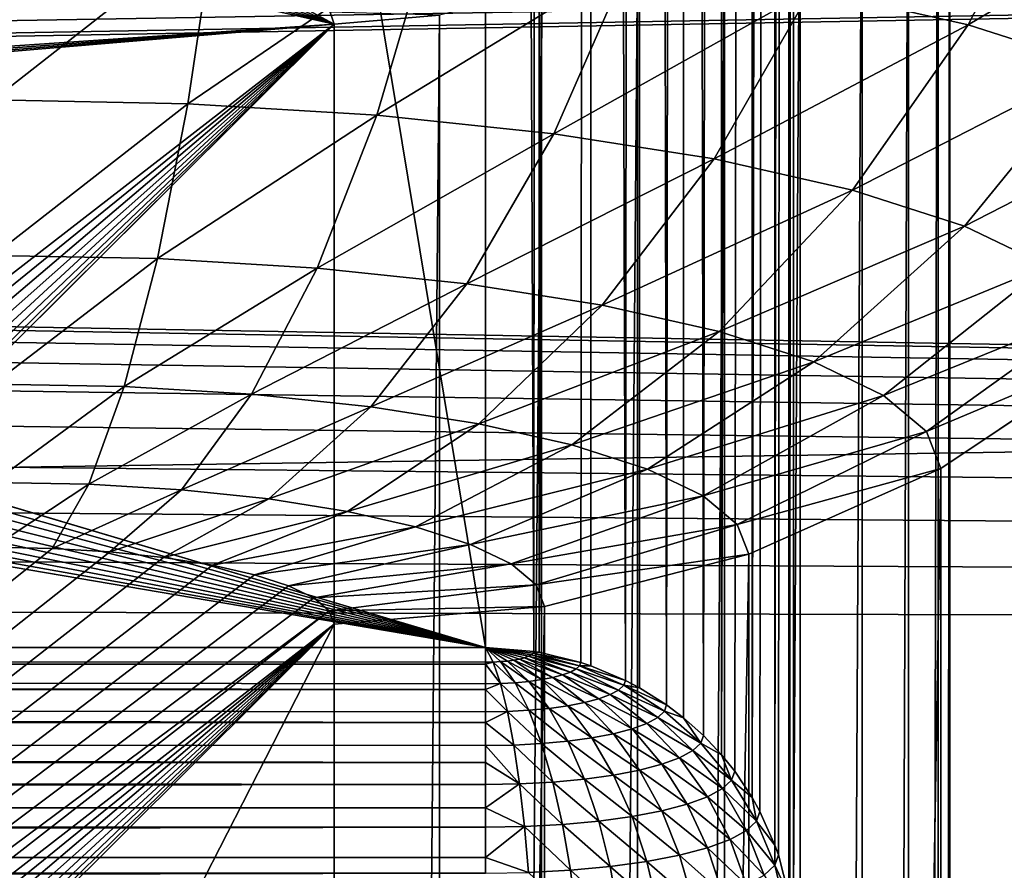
# Model space of a CAD drawing. Extents: x 4 to 899, y 7 to 454.
# Tile 1016 of 1056: x 667.503 to 668.303, y 424.699 to 425.39. Entities that reach past the tile are written whole.
import ezdxf

# ---------------------------------------------------------------- set-up
doc = ezdxf.new("R2010")
doc.units = 0

msp = doc.modelspace()

# ---------------------------------------------------------------- linework, layer by layer
for points in [[(6.475002, 9.661072, 439.718628), (897.474976, 453.190216, 162.570862), (6.475001, 453.190216, 162.570862)], [(897.474976, 9.661072, 439.718628), (897.474976, 453.190216, 162.570862), (6.475002, 9.661072, 439.718628)], [(510.584869, 119.231735, 365.355408), (510.584869, 450.540619, 158.330627), (898.474976, 449.692596, 158.860535)], [(510.584869, 119.231735, 365.355408), (898.474976, 449.692596, 158.860535), (898.474976, 119.231735, 365.355408)], [(682.322815, 436.442352, 104.904274), (646.487793, 424.310852, 81.989212), (637.640442, 436.442352, 104.904274)], [(673.475464, 424.310852, 81.989212), (646.487793, 424.310852, 81.989212), (682.322815, 436.442352, 104.904274)], [(667.881592, 434.73291, 33.178757), (666.331604, 434.271759, 35.176228), (667.881592, 424.880066, 75.856163)], [(667.920715, 424.877045, 75.855507), (667.925049, 434.729218, 33.177925), (667.881592, 434.73291, 33.178757)], [(667.920715, 424.877045, 75.855507), (667.881592, 434.73291, 33.178757), (667.881592, 424.880066, 75.856163)], [(667.925049, 424.876373, 75.855324), (667.925049, 434.729218, 33.177925), (667.920715, 424.877045, 75.855507)], [(667.925049, 424.876373, 75.855324), (667.967102, 434.718231, 33.175362), (667.925049, 434.729218, 33.177925)], [(667.958862, 424.868134, 75.853416), (667.967102, 434.718231, 33.175362), (667.925049, 424.876373, 75.855324)], [(667.958862, 424.868134, 75.853416), (667.967102, 424.865356, 75.85276), (667.967102, 434.718231, 33.175362)], [(667.967102, 434.718231, 33.175362), (667.967102, 424.865356, 75.85276), (667.995117, 424.853516, 75.850021)], [(667.967102, 434.718231, 33.175362), (667.995117, 424.853516, 75.850021), (668.006592, 434.700287, 33.171249)], [(668.006592, 434.700287, 33.171249), (667.995117, 424.853516, 75.850021), (668.006592, 424.847443, 75.848648)], [(668.006592, 434.700287, 33.171249), (668.028564, 424.833527, 75.845428), (668.042297, 434.675903, 33.165585)], [(668.006592, 434.700287, 33.171249), (668.006592, 424.847443, 75.848648), (668.028564, 424.833527, 75.845428)], [(668.042297, 434.675903, 33.165585), (668.028564, 424.833527, 75.845428), (668.042297, 424.823059, 75.842987)], [(668.042297, 434.675903, 33.165585), (668.058411, 424.808716, 75.839706), (668.07312, 434.645905, 33.158672)], [(668.042297, 434.675903, 33.165585), (668.042297, 424.823059, 75.842987), (668.058411, 424.808716, 75.839706)], [(668.07312, 434.645905, 33.158672), (668.058411, 424.808716, 75.839706), (668.07312, 424.79303, 75.836075)], [(668.07312, 434.645905, 33.158672), (668.07312, 424.79303, 75.836075), (668.098083, 434.611115, 33.150623)], [(668.098083, 434.611115, 33.150623), (668.07312, 424.79303, 75.836075), (668.083862, 424.779633, 75.832977)], [(668.098083, 434.611115, 33.150623), (668.083862, 424.779633, 75.832977), (668.098083, 424.75827, 75.828026)], [(668.116516, 434.572632, 33.141743), (668.098083, 434.611115, 33.150623), (668.098083, 424.75827, 75.828026)], [(668.098083, 424.75827, 75.828026), (668.10437, 424.74704, 75.825462), (668.116516, 434.572632, 33.141743)], [(668.116516, 434.572632, 33.141743), (668.10437, 424.74704, 75.825462), (668.116516, 424.719788, 75.819145)], [(668.116516, 434.572632, 33.141743), (668.116516, 424.719788, 75.819145), (668.127808, 434.531616, 33.132267)], [(668.127808, 434.531616, 33.132267), (668.116516, 424.719788, 75.819145), (668.119385, 424.711731, 75.817299)], [(668.127808, 434.531616, 33.132267), (668.119385, 424.711731, 75.817299), (668.127808, 424.678741, 75.809731)], [(668.127808, 434.531616, 33.132267), (668.127808, 424.678741, 75.809731), (668.131592, 434.489319, 33.122551)], [(668.131592, 434.489319, 33.122551), (668.127808, 424.678741, 75.809731), (668.12854, 424.674561, 75.808716)], [(668.131592, 434.489319, 33.122551), (668.12854, 424.674561, 75.808716), (668.131592, 424.636444, 75.79995)], [(668.131592, 424.636444, 75.79995), (668.131592, 431.517487, 32.436443), (668.131592, 434.489319, 33.122551)], [(667.881592, 424.880066, 75.856163), (666.331604, 434.271759, 35.176228), (666.331604, 425.341187, 73.858688)], [(208.974991, 434.212402, 128.569901), (687.251587, 366.672333, 170.773636), (687.330505, 366.922211, 170.617477)], [(687.330505, 365.907043, 171.251846), (687.251587, 366.156921, 171.095688), (208.974991, 434.212402, 128.569901)], [(208.974991, 434.212402, 128.569901), (687.251587, 366.156921, 171.095688), (687.224976, 366.414612, 170.934662)], [(208.974991, 434.212402, 128.569901), (687.224976, 366.414612, 170.934662), (687.251587, 366.672333, 170.773636)], [(687.330505, 366.922211, 170.617477), (687.459412, 367.156647, 170.470993), (208.974991, 434.212402, 128.569901)], [(208.974991, 434.212402, 128.569901), (687.459412, 367.156647, 170.470993), (687.634399, 367.368561, 170.338562)], [(208.974991, 434.212402, 128.569901), (687.634399, 367.368561, 170.338562), (694.974976, 434.212402, 128.569901)], [(687.850098, 365.27774, 171.645065), (687.634399, 365.460663, 171.530762), (208.974991, 434.212402, 128.569901)], [(208.974991, 434.212402, 128.569901), (687.634399, 365.460663, 171.530762), (687.459412, 365.672577, 171.398346)], [(208.974991, 434.212402, 128.569901), (687.459412, 365.672577, 171.398346), (687.330505, 365.907043, 171.251846)], [(208.974991, 434.212402, 128.569901), (214.974991, 367.898712, 170.007309), (687.850098, 365.27774, 171.645065)], [(646.231628, 422.881866, 82.495911), (682.153625, 434.173096, 103.823822), (637.80957, 434.173096, 103.823822)], [(673.731567, 422.881866, 82.495911), (682.153625, 434.173096, 103.823822), (646.231628, 422.881866, 82.495911)], [(694.974976, 433.788483, 127.891457), (216.099869, 367.127563, 169.545822), (208.974991, 433.788483, 127.891457)], [(215.573517, 364.5961, 171.127655), (694.974976, 433.788483, 127.891457), (215.278885, 364.529144, 171.169495)], [(215.278885, 364.529144, 171.169495), (694.974976, 433.788483, 127.891457), (688.376465, 367.385254, 169.384796)], [(215.573517, 364.5961, 171.127655), (215.849976, 364.705414, 171.059341), (694.974976, 433.788483, 127.891457)], [(694.974976, 433.788483, 127.891457), (215.849976, 364.705414, 171.059341), (216.099869, 364.853821, 170.966614)], [(694.974976, 433.788483, 127.891457), (216.315567, 366.944641, 169.660126), (216.099869, 367.127563, 169.545822)], [(694.974976, 433.788483, 127.891457), (216.099869, 364.853821, 170.966614), (216.315567, 365.036743, 170.852325)], [(694.974976, 433.788483, 127.891457), (216.49054, 366.732727, 169.792542), (216.315567, 366.944641, 169.660126)], [(216.315567, 365.036743, 170.852325), (216.49054, 365.248627, 170.719894), (694.974976, 433.788483, 127.891457)], [(216.619446, 366.49826, 169.939041), (216.49054, 366.732727, 169.792542), (694.974976, 433.788483, 127.891457)], [(694.974976, 433.788483, 127.891457), (216.49054, 365.248627, 170.719894), (216.619446, 365.483093, 170.57341)], [(694.974976, 433.788483, 127.891457), (216.69841, 366.248383, 170.0952), (216.619446, 366.49826, 169.939041)], [(694.974976, 433.788483, 127.891457), (216.619446, 365.483093, 170.57341), (216.69841, 365.732971, 170.417252)], [(216.69841, 365.732971, 170.417252), (216.724991, 365.990692, 170.256226), (694.974976, 433.788483, 127.891457)], [(694.974976, 433.788483, 127.891457), (216.724991, 365.990692, 170.256226), (216.69841, 366.248383, 170.0952)], [(682.759155, 425.649261, 0.897724), (208.974991, 433.258545, 0.897724), (682.724976, 425.258545, 0.897724)], [(682.724976, 425.258545, 0.897724), (208.974991, 433.258545, 0.897724), (534.974976, 427.508545, 0.897724)], [(694.974976, 433.258545, 0.097724), (221.224991, 425.258545, 0.097724), (221.190811, 425.649261, 0.097724)], [(368.975006, 427.508545, 0.097724), (221.224991, 425.258545, 0.097724), (694.974976, 433.258545, 0.097724)], [(668.456299, 423.546722, 75.137802), (668.456299, 433.219635, 33.239914), (668.258484, 416.187958, 73.438896)], [(668.258484, 416.187958, 73.438896), (668.456299, 433.219635, 33.239914), (668.258484, 425.86087, 31.541)], [(668.131592, 421.664642, 75.113846), (666.881592, 421.889587, 74.139488), (668.131592, 431.517487, 32.436443)], [(668.131592, 431.517487, 32.436443), (666.881592, 421.889587, 74.139488), (666.881592, 431.292542, 33.410797)], [(668.131592, 421.664642, 75.113846), (668.131592, 431.517487, 32.436443), (668.131592, 424.636444, 75.79995)], [(470.495117, 431.192017, 170.420975), (473.482605, 411.147125, 182.946426), (686.472534, 431.192017, 170.420975)], [(686.472534, 431.192017, 170.420975), (473.482605, 411.147125, 182.946426), (473.764618, 410.979645, 183.051071)], [(686.472534, 431.192017, 170.420975), (473.764618, 410.979645, 183.051071), (686.472534, 410.845428, 183.134949)], [(686.472534, 431.186707, 170.412491), (473.764618, 410.974335, 183.042587), (470.495117, 431.186707, 170.412491)], [(686.472534, 431.186707, 170.412491), (474.008057, 410.767914, 183.171585), (473.764618, 410.974335, 183.042587)], [(686.472534, 410.840118, 183.126465), (474.008057, 410.767914, 183.171585), (686.472534, 431.186707, 170.412491)], [(660.357117, 341.958557, 0.897724), (660.357117, 429.758545, 0.897724), (676.103577, 341.958557, 0.897724)], [(676.103577, 341.958557, 0.897724), (660.357117, 429.758545, 0.897724), (676.103577, 429.758545, 0.897724)], [(676.103577, 341.958557, 1.697724), (676.103577, 429.758545, 1.697724), (660.357117, 429.758545, 1.697724)], [(676.103577, 341.958557, 1.697724), (660.357117, 429.758545, 1.697724), (660.357117, 341.958557, 1.697724)], [(682.724976, 425.258545, 0.897724), (534.974976, 427.508545, 0.897724), (682.759155, 424.867859, 0.897724)], [(682.759155, 424.867859, 0.897724), (534.974976, 427.508545, 0.897724), (535.365723, 427.474365, 0.897724)], [(682.759155, 424.867859, 0.897724), (535.365723, 427.474365, 0.897724), (535.744507, 427.372864, 0.897724)], [(535.744507, 427.372864, 0.897724), (536.099976, 427.207123, 0.897724), (682.759155, 424.867859, 0.897724)], [(682.759155, 424.867859, 0.897724), (536.099976, 427.207123, 0.897724), (536.421265, 426.982147, 0.897724)], [(682.759155, 424.867859, 0.897724), (536.421265, 426.982147, 0.897724), (536.698608, 426.704834, 0.897724)], [(536.923523, 426.383545, 0.897724), (682.759155, 424.867859, 0.897724), (536.698608, 426.704834, 0.897724)], [(537.089294, 426.028107, 0.897724), (682.759155, 424.867859, 0.897724), (536.923523, 426.383545, 0.897724)], [(683.026428, 426.383545, 0.097724), (537.224976, 425.258545, 0.097724), (537.190796, 425.649261, 0.097724)], [(682.860657, 426.028107, 0.097724), (537.224976, 425.258545, 0.097724), (683.026428, 426.383545, 0.097724)], [(537.089294, 426.028107, 0.897724), (537.190796, 425.649261, 0.897724), (682.759155, 424.867859, 0.897724)], [(682.759155, 425.649261, 0.097724), (537.224976, 425.258545, 0.097724), (682.860657, 426.028107, 0.097724)], [(668.248962, 425.777863, 31.521868), (668.248962, 416.10498, 73.419762), (668.258484, 425.86087, 31.541)], [(668.258484, 425.86087, 31.541), (668.248962, 416.10498, 73.419762), (668.258484, 416.187958, 73.438896)], [(668.224976, 425.697693, 31.50333), (668.224976, 416.02478, 73.401222), (668.248962, 425.777863, 31.521868)], [(668.248962, 425.777863, 31.521868), (668.224976, 416.02478, 73.401222), (668.248962, 416.10498, 73.419762)], [(668.187256, 425.622681, 31.486046), (668.187256, 415.949799, 73.383942), (668.224976, 425.697693, 31.50333)], [(668.224976, 425.697693, 31.50333), (668.187256, 415.949799, 73.383942), (668.224976, 416.02478, 73.401222)], [(534.974976, 423.008545, 0.097724), (682.759155, 425.649261, 0.097724), (682.724976, 425.258545, 0.097724)], [(534.974976, 423.008545, 0.097724), (535.365723, 423.042725, 0.097724), (682.759155, 425.649261, 0.097724)], [(682.759155, 425.649261, 0.097724), (535.365723, 423.042725, 0.097724), (535.744507, 423.144257, 0.097724)], [(682.759155, 425.649261, 0.097724), (535.744507, 423.144257, 0.097724), (536.099976, 423.309998, 0.097724)], [(536.099976, 423.309998, 0.097724), (536.421265, 423.534943, 0.097724), (682.759155, 425.649261, 0.097724)], [(682.759155, 425.649261, 0.097724), (536.421265, 423.534943, 0.097724), (536.698608, 423.812286, 0.097724)], [(682.759155, 425.649261, 0.097724), (536.698608, 423.812286, 0.097724), (536.923523, 424.133545, 0.097724)], [(536.923523, 424.133545, 0.097724), (537.089294, 424.489014, 0.097724), (682.759155, 425.649261, 0.097724)], [(537.089294, 424.489014, 0.097724), (537.190796, 424.867859, 0.097724), (682.759155, 425.649261, 0.097724)], [(682.759155, 425.649261, 0.097724), (537.190796, 424.867859, 0.097724), (537.224976, 425.258545, 0.097724)], [(682.759155, 424.867859, 0.897724), (537.190796, 425.649261, 0.897724), (537.224976, 425.258545, 0.897724)], [(668.136963, 425.555054, 31.470428), (668.136963, 415.882141, 73.368324), (668.187256, 425.622681, 31.486046)], [(668.187256, 425.622681, 31.486046), (668.136963, 415.882141, 73.368324), (668.187256, 415.949799, 73.383942)], [(668.075623, 425.496765, 31.456959), (668.075623, 415.823883, 73.354851), (668.136963, 425.555054, 31.470428)], [(668.136963, 425.555054, 31.470428), (668.075623, 415.823883, 73.354851), (668.136963, 415.882141, 73.368324)], [(668.146057, 425.414612, 30.625296), (668.350464, 425.535767, 30.717682), (668.273499, 425.385956, 30.749451)], [(668.350464, 425.535767, 30.717682), (668.463867, 425.499329, 30.875515), (668.273499, 425.385956, 30.749451)], [(668.273499, 425.385956, 30.749451), (668.463867, 425.499329, 30.875515), (668.376831, 425.352753, 30.893278)], [(668.004883, 425.449585, 31.446051), (668.004883, 415.776672, 73.343941), (668.075623, 425.496765, 31.456959)], [(668.075623, 425.496765, 31.456959), (668.004883, 415.776672, 73.343941), (668.075623, 415.823883, 73.354851)], [(667.481628, 425.469025, 30.389677), (667.661133, 425.465485, 30.404997), (667.481628, 425.32486, 30.482422)], [(667.481628, 425.32486, 30.482422), (667.661133, 425.465485, 30.404997), (667.639771, 425.321747, 30.495893)], [(667.661133, 425.465485, 30.404997), (667.835144, 425.455017, 30.450415), (667.639771, 425.321747, 30.495893)], [(667.639771, 425.321747, 30.495893), (667.835144, 425.455017, 30.450415), (667.793152, 425.3125, 30.535948)], [(667.835144, 425.455017, 30.450415), (667.998474, 425.437866, 30.524622), (667.793152, 425.3125, 30.535948)], [(667.926941, 425.414825, 31.438065), (667.926941, 415.741913, 73.33596), (668.004883, 425.449585, 31.446051)], [(668.004883, 425.449585, 31.446051), (667.926941, 415.741913, 73.33596), (668.004883, 415.776672, 73.343941)], [(660.966431, 424.925354, 33.428562), (667.758667, 425.386414, 31.431448), (667.481628, 425.448761, 31.161499)], [(667.758667, 425.386414, 31.431448), (667.524963, 425.447968, 31.164837), (667.481628, 425.448761, 31.161499)], [(667.758667, 425.386414, 31.431448), (667.5672, 425.445679, 31.17473), (667.524963, 425.447968, 31.164837)], [(667.607422, 425.441956, 31.190943), (667.5672, 425.445679, 31.17473), (667.758667, 425.386414, 31.431448)], [(667.758667, 425.386414, 31.431448), (667.64447, 425.436829, 31.213057), (667.607422, 425.441956, 31.190943)], [(667.758667, 425.386414, 31.431448), (667.677551, 425.430481, 31.240593), (667.64447, 425.436829, 31.213057)], [(667.793152, 425.3125, 30.535948), (667.998474, 425.437866, 30.524622), (667.937073, 425.297424, 30.601334)], [(667.998474, 425.437866, 30.524622), (668.146057, 425.414612, 30.625296), (667.937073, 425.297424, 30.601334)], [(667.75531, 425.396179, 31.389248), (667.677551, 425.430481, 31.240593), (667.758667, 425.386414, 31.431448)], [(667.844055, 425.393585, 31.433117), (667.844055, 415.720673, 73.33107), (667.926941, 425.414825, 31.438065)], [(667.926941, 425.414825, 31.438065), (667.844055, 415.720673, 73.33107), (667.926941, 415.741913, 73.33596)], [(667.937073, 425.297424, 30.601334), (668.146057, 425.414612, 30.625296), (668.067139, 425.276917, 30.690025)], [(668.146057, 425.414612, 30.625296), (668.273499, 425.385956, 30.749451), (668.067139, 425.276917, 30.690025)], [(667.75531, 425.396179, 31.389248), (667.758667, 425.386414, 31.431448), (667.844055, 425.393585, 31.433117)], [(667.758667, 425.386414, 31.431448), (667.758667, 415.713531, 73.329399), (667.844055, 425.393585, 31.433117)], [(667.844055, 425.393585, 31.433117), (667.758667, 415.713531, 73.329399), (667.844055, 415.720673, 73.33107)], [(667.758667, 425.386414, 31.431448), (660.966431, 424.847229, 33.766937), (660.921326, 424.809326, 33.931026)], [(667.758667, 425.386414, 31.431448), (660.921326, 424.809326, 33.931026), (663.823608, 422.336029, 44.644249)], [(660.981628, 424.886292, 33.597778), (667.758667, 425.386414, 31.431448), (660.966431, 424.925354, 33.428562)], [(660.981628, 424.886292, 33.597778), (660.966431, 424.847229, 33.766937), (667.758667, 425.386414, 31.431448)], [(663.981628, 422.319458, 44.716011), (667.758667, 425.386414, 31.431448), (663.823608, 422.336029, 44.644249)], [(664.12439, 422.296936, 44.813404), (667.758667, 425.386414, 31.431448), (663.981628, 422.319458, 44.716011)], [(664.12439, 422.296936, 44.813404), (664.247681, 422.269226, 44.93351), (667.758667, 425.386414, 31.431448)], [(667.758667, 425.386414, 31.431448), (664.247681, 422.269226, 44.93351), (664.347656, 422.237091, 45.072685)], [(667.758667, 425.386414, 31.431448), (664.347656, 422.237091, 45.072685), (664.421326, 422.201538, 45.226585)], [(664.421326, 422.201538, 45.226585), (664.466431, 422.163696, 45.390617), (667.758667, 425.386414, 31.431448)], [(667.758667, 425.386414, 31.431448), (664.466431, 422.163696, 45.390617), (664.481628, 422.124634, 45.559834)], [(667.758667, 425.386414, 31.431448), (664.481628, 422.124634, 45.559834), (667.758667, 415.713531, 73.329399)], [(668.067139, 425.276917, 30.690025), (668.273499, 425.385956, 30.749451), (668.179382, 425.251678, 30.799459)], [(668.273499, 425.385956, 30.749451), (668.376831, 425.352753, 30.893278), (668.179382, 425.251678, 30.799459)], [(668.179382, 425.251678, 30.799459), (668.376831, 425.352753, 30.893278), (668.270447, 425.222412, 30.92618)], [(668.376831, 425.352753, 30.893278), (668.452942, 425.31604, 31.052362), (668.270447, 425.222412, 30.92618)], [(667.881592, 424.880066, 75.856163), (666.331604, 425.341187, 73.858688), (666.324036, 425.321686, 73.943329)], [(666.324036, 425.321686, 73.943329), (666.301453, 425.302734, 74.025345), (667.881592, 424.880066, 75.856163)], [(667.481628, 425.32486, 30.482422), (667.639771, 425.321747, 30.495893), (667.481628, 425.198639, 30.598413)], [(667.481628, 425.198639, 30.598413), (667.639771, 425.321747, 30.495893), (667.615234, 425.196014, 30.609798)], [(667.639771, 425.321747, 30.495893), (667.793152, 425.3125, 30.535948), (667.615234, 425.196014, 30.609798)], [(668.270447, 425.222412, 30.92618), (668.452942, 425.31604, 31.052362), (668.337585, 425.190033, 31.06637)], [(667.615234, 425.196014, 30.609798), (667.793152, 425.3125, 30.535948), (667.744812, 425.188232, 30.643593)], [(667.793152, 425.3125, 30.535948), (667.937073, 425.297424, 30.601334), (667.744812, 425.188232, 30.643593)], [(667.881592, 424.880066, 75.856163), (666.301453, 425.302734, 74.025345), (666.264648, 425.284943, 74.102295)], [(667.744812, 425.188232, 30.643593), (667.937073, 425.297424, 30.601334), (667.866333, 425.175476, 30.698847)], [(667.937073, 425.297424, 30.601334), (668.067139, 425.276917, 30.690025), (667.866333, 425.175476, 30.698847)], [(667.881592, 424.880066, 75.856163), (666.264648, 425.284943, 74.102295), (666.214661, 425.26889, 74.171852)], [(667.866333, 425.175476, 30.698847), (668.067139, 425.276917, 30.690025), (667.976257, 425.158142, 30.77383)], [(668.067139, 425.276917, 30.690025), (668.179382, 425.251678, 30.799459), (667.976257, 425.158142, 30.77383)], [(666.214661, 425.26889, 74.171852), (666.153015, 425.255035, 74.231934), (667.881592, 424.880066, 75.856163)], [(371.190796, 424.867859, 0.897724), (682.974976, 419.258545, 0.897724), (371.224976, 425.258545, 0.897724)], [(534.974976, 423.008545, 0.897724), (371.224976, 425.258545, 0.897724), (682.974976, 419.258545, 0.897724)], [(682.724976, 425.258545, 0.097724), (682.759155, 424.867859, 0.097724), (534.974976, 423.008545, 0.097724)], [(683.026428, 424.133545, 0.897724), (537.224976, 425.258545, 0.897724), (537.190796, 424.867859, 0.897724)], [(682.759155, 424.867859, 0.897724), (537.224976, 425.258545, 0.897724), (682.860657, 424.489014, 0.897724)], [(682.860657, 424.489014, 0.897724), (537.224976, 425.258545, 0.897724), (683.026428, 424.133545, 0.897724)], [(667.881592, 424.880066, 75.856163), (666.153015, 425.255035, 74.231934), (666.081604, 425.243805, 74.280632)], [(667.976257, 425.158142, 30.77383), (668.179382, 425.251678, 30.799459), (668.071106, 425.13681, 30.866217)], [(668.179382, 425.251678, 30.799459), (668.270447, 425.222412, 30.92618), (668.071106, 425.13681, 30.866217)], [(667.881592, 424.880066, 75.856163), (666.081604, 425.243805, 74.280632), (666.002625, 425.235504, 74.316513)], [(666.002625, 425.235504, 74.316513), (665.918457, 425.230438, 74.338509), (667.881592, 424.880066, 75.856163)], [(667.881592, 424.880066, 75.856163), (665.831604, 425.228729, 74.345901), (652.081604, 424.880066, 75.856163)], [(667.881592, 424.880066, 75.856163), (665.918457, 425.230438, 74.338509), (665.831604, 425.228729, 74.345901)], [(668.071106, 425.13681, 30.866217), (668.270447, 425.222412, 30.92618), (668.14801, 425.112091, 30.973267)], [(668.270447, 425.222412, 30.92618), (668.337585, 425.190033, 31.06637), (668.14801, 425.112091, 30.973267)], [(667.481628, 425.198639, 30.598413), (667.615234, 425.196014, 30.609798), (667.481628, 425.094116, 30.734253)], [(667.481628, 425.094116, 30.734253), (667.615234, 425.196014, 30.609798), (667.588135, 425.09201, 30.743313)], [(667.615234, 425.196014, 30.609798), (667.744812, 425.188232, 30.643593), (667.588135, 425.09201, 30.743313)], [(667.588135, 425.09201, 30.743313), (667.744812, 425.188232, 30.643593), (667.691467, 425.085785, 30.770254)], [(667.744812, 425.188232, 30.643593), (667.866333, 425.175476, 30.698847), (667.691467, 425.085785, 30.770254)], [(668.14801, 425.112091, 30.973267), (668.337585, 425.190033, 31.06637), (668.204712, 425.084747, 31.091702)], [(668.337585, 425.190033, 31.06637), (668.378662, 425.155518, 31.215858), (668.204712, 425.084747, 31.091702)], [(667.691467, 425.085785, 30.770254), (667.866333, 425.175476, 30.698847), (667.788452, 425.075623, 30.814301)], [(667.866333, 425.175476, 30.698847), (667.976257, 425.158142, 30.77383), (667.788452, 425.075623, 30.814301)], [(667.788452, 425.075623, 30.814301), (667.976257, 425.158142, 30.77383), (667.876038, 425.061798, 30.874084)], [(667.976257, 425.158142, 30.77383), (668.071106, 425.13681, 30.866217), (667.876038, 425.061798, 30.874084)], [(668.204712, 425.084747, 31.091702), (668.378662, 425.155518, 31.215858), (668.239441, 425.055603, 31.217943)], [(668.378662, 425.155518, 31.215858), (668.392517, 425.119934, 31.369936), (668.239441, 425.055603, 31.217943)], [(667.876038, 425.061798, 30.874084), (668.071106, 425.13681, 30.866217), (667.95166, 425.0448, 30.947815)], [(668.071106, 425.13681, 30.866217), (668.14801, 425.112091, 30.973267), (667.95166, 425.0448, 30.947815)], [(668.239441, 425.055603, 31.217943), (668.392517, 425.119934, 31.369936), (668.251099, 425.025543, 31.348181)], [(668.392517, 425.119934, 31.369936), (668.392517, 415.447052, 73.267891), (668.251099, 415.352661, 73.246071)], [(668.392517, 425.119934, 31.369936), (668.251099, 415.352661, 73.246071), (668.251099, 425.025543, 31.348181)], [(667.95166, 425.0448, 30.947815), (668.14801, 425.112091, 30.973267), (668.013, 425.025085, 31.033169)], [(668.14801, 425.112091, 30.973267), (668.204712, 425.084747, 31.091702), (668.013, 425.025085, 31.033169)], [(667.481628, 425.094116, 30.734253), (667.588135, 425.09201, 30.743313), (667.481628, 425.014282, 30.885946)], [(667.481628, 425.014282, 30.885946), (667.588135, 425.09201, 30.743313), (667.559387, 425.012756, 30.892563)], [(667.588135, 425.09201, 30.743313), (667.691467, 425.085785, 30.770254), (667.559387, 425.012756, 30.892563)], [(667.559387, 425.012756, 30.892563), (667.691467, 425.085785, 30.770254), (667.634766, 425.008209, 30.912231)], [(667.691467, 425.085785, 30.770254), (667.788452, 425.075623, 30.814301), (667.634766, 425.008209, 30.912231)], [(668.013, 425.025085, 31.033169), (668.204712, 425.084747, 31.091702), (668.058228, 425.003265, 31.127644)], [(668.204712, 425.084747, 31.091702), (668.239441, 425.055603, 31.217943), (668.058228, 425.003265, 31.127644)], [(667.634766, 425.008209, 30.912231), (667.788452, 425.075623, 30.814301), (667.705566, 425.000793, 30.944359)], [(667.788452, 425.075623, 30.814301), (667.876038, 425.061798, 30.874084), (667.705566, 425.000793, 30.944359)], [(667.705566, 425.000793, 30.944359), (667.876038, 425.061798, 30.874084), (667.76947, 424.990723, 30.987989)], [(667.876038, 425.061798, 30.874084), (667.95166, 425.0448, 30.947815), (667.76947, 424.990723, 30.987989)], [(668.058228, 425.003265, 31.127644), (668.239441, 425.055603, 31.217943), (668.085938, 424.980042, 31.228315)], [(668.239441, 425.055603, 31.217943), (668.251099, 425.025543, 31.348181), (668.085938, 424.980042, 31.228315)], [(667.76947, 424.990723, 30.987989), (667.95166, 425.0448, 30.947815), (667.824707, 424.978302, 31.041813)], [(667.95166, 425.0448, 30.947815), (668.013, 425.025085, 31.033169), (667.824707, 424.978302, 31.041813)], [(667.824707, 424.978302, 31.041813), (668.013, 425.025085, 31.033169), (667.869446, 424.963928, 31.104099)], [(668.013, 425.025085, 31.033169), (668.058228, 425.003265, 31.127644), (667.869446, 424.963928, 31.104099)], [(668.085938, 424.980042, 31.228315), (668.251099, 425.025543, 31.348181), (668.095215, 424.956055, 31.332146)], [(668.251099, 425.025543, 31.348181), (668.251099, 415.352661, 73.246071), (668.095215, 415.283173, 73.230042)], [(668.251099, 425.025543, 31.348181), (668.095215, 415.283173, 73.230042), (668.095215, 424.956055, 31.332146)], [(667.481628, 425.014282, 30.885946), (667.559387, 425.012756, 30.892563), (667.481628, 424.961578, 31.049025)], [(667.481628, 424.961578, 31.049025), (667.559387, 425.012756, 30.892563), (667.529724, 424.960602, 31.053137)], [(667.559387, 425.012756, 30.892563), (667.634766, 425.008209, 30.912231), (667.529724, 424.960602, 31.053137)], [(667.529724, 424.960602, 31.053137), (667.634766, 425.008209, 30.912231), (667.576355, 424.957794, 31.065296)], [(667.634766, 425.008209, 30.912231), (667.705566, 425.000793, 30.944359), (667.576355, 424.957794, 31.065296)], [(667.869446, 424.963928, 31.104099), (668.058228, 425.003265, 31.127644), (667.902466, 424.947998, 31.173061)], [(668.058228, 425.003265, 31.127644), (668.085938, 424.980042, 31.228315), (667.902466, 424.947998, 31.173061)], [(667.576355, 424.957794, 31.065296), (667.705566, 425.000793, 30.944359), (667.620117, 424.953186, 31.085205)], [(667.705566, 425.000793, 30.944359), (667.76947, 424.990723, 30.987989), (667.620117, 424.953186, 31.085205)], [(667.620117, 424.953186, 31.085205), (667.76947, 424.990723, 30.987989), (667.659729, 424.94696, 31.112206)], [(667.76947, 424.990723, 30.987989), (667.824707, 424.978302, 31.041813), (667.659729, 424.94696, 31.112206)], [(667.659729, 424.94696, 31.112206), (667.824707, 424.978302, 31.041813), (667.693848, 424.93927, 31.145464)], [(667.824707, 424.978302, 31.041813), (667.869446, 424.963928, 31.104099), (667.693848, 424.93927, 31.145464)], [(667.902466, 424.947998, 31.173061), (668.085938, 424.980042, 31.228315), (667.922668, 424.931061, 31.246553)], [(668.085938, 424.980042, 31.228315), (668.095215, 424.956055, 31.332146), (667.922668, 424.931061, 31.246553)], [(667.693848, 424.93927, 31.145464), (667.869446, 424.963928, 31.104099), (667.721558, 424.930389, 31.184029)], [(667.869446, 424.963928, 31.104099), (667.902466, 424.947998, 31.173061), (667.721558, 424.930389, 31.184029)], [(667.481628, 424.961578, 31.049025), (667.529724, 424.960602, 31.053137), (663.655273, 421.858978, 44.487785)], [(663.655273, 421.858978, 44.487785), (667.529724, 424.960602, 31.053137), (667.576355, 424.957794, 31.065296)], [(663.655273, 421.858978, 44.487785), (667.576355, 424.957794, 31.065296), (667.620117, 424.953186, 31.085205)], [(667.922668, 424.931061, 31.246553), (668.095215, 424.956055, 31.332146), (667.929504, 424.913544, 31.322311)], [(668.095215, 424.956055, 31.332146), (668.095215, 415.283173, 73.230042), (667.929504, 415.240662, 73.220207)], [(668.095215, 424.956055, 31.332146), (667.929504, 415.240662, 73.220207), (667.929504, 424.913544, 31.322311)], [(667.620117, 424.953186, 31.085205), (667.659729, 424.94696, 31.112206), (663.655273, 421.858978, 44.487785)], [(663.655273, 421.858978, 44.487785), (667.659729, 424.94696, 31.112206), (667.693848, 424.93927, 31.145464)], [(667.721558, 424.930389, 31.184029), (667.902466, 424.947998, 31.173061), (667.742004, 424.920532, 31.226646)], [(667.902466, 424.947998, 31.173061), (667.922668, 424.931061, 31.246553), (667.742004, 424.920532, 31.226646)], [(663.655273, 421.858978, 44.487785), (667.693848, 424.93927, 31.145464), (667.721558, 424.930389, 31.184029)], [(667.742004, 424.920532, 31.226646), (663.655273, 421.858978, 44.487785), (667.721558, 424.930389, 31.184029)], [(667.742004, 424.920532, 31.226646), (667.922668, 424.931061, 31.246553), (667.754456, 424.910034, 31.272125)], [(667.922668, 424.931061, 31.246553), (667.929504, 424.913544, 31.322311), (667.754456, 424.910034, 31.272125)], [(667.754456, 424.910034, 31.272125), (663.655273, 421.858978, 44.487785), (667.742004, 424.920532, 31.226646)], [(667.754456, 424.910034, 31.272125), (663.823608, 421.848846, 44.531773), (663.655273, 421.858978, 44.487785)], [(667.758667, 424.899231, 31.318974), (663.823608, 421.848846, 44.531773), (667.754456, 424.910034, 31.272125)], [(667.754456, 424.910034, 31.272125), (667.929504, 424.913544, 31.322311), (667.758667, 424.899231, 31.318974)], [(667.929504, 424.913544, 31.322311), (667.929504, 415.240662, 73.220207), (667.758667, 415.226349, 73.216927)], [(667.929504, 424.913544, 31.322311), (667.758667, 415.226349, 73.216927), (667.758667, 424.899231, 31.318974)], [(667.758667, 424.899231, 31.318974), (663.981628, 421.832275, 44.603539), (663.823608, 421.848846, 44.531773)], [(664.12439, 421.809753, 44.700932), (663.981628, 421.832275, 44.603539), (667.758667, 424.899231, 31.318974)], [(667.758667, 424.899231, 31.318974), (664.247681, 421.782013, 44.821033), (664.12439, 421.809753, 44.700932)], [(667.758667, 424.899231, 31.318974), (664.347656, 421.749908, 44.960152), (664.247681, 421.782013, 44.821033)], [(664.421326, 421.714355, 45.114113), (664.347656, 421.749908, 44.960152), (667.758667, 424.899231, 31.318974)], [(664.466431, 421.676483, 45.278145), (664.421326, 421.714355, 45.114113), (667.758667, 424.899231, 31.318974)], [(667.758667, 424.899231, 31.318974), (664.481628, 421.637451, 45.447361), (664.466431, 421.676483, 45.278145)], [(667.758667, 415.226349, 73.216927), (664.481628, 418.488129, 59.088539), (667.758667, 424.899231, 31.318974)], [(667.758667, 424.899231, 31.318974), (664.481628, 418.488129, 59.088539), (664.481628, 421.637451, 45.447361)], [(652.081604, 424.866577, 75.897644), (667.881592, 424.866577, 75.897644), (652.081604, 424.880066, 75.856163)], [(652.081604, 424.880066, 75.856163), (667.881592, 424.866577, 75.897644), (667.881592, 424.868256, 75.893593)], [(652.081604, 424.880066, 75.856163), (667.881592, 424.868256, 75.893593), (667.881592, 424.880066, 75.856163)], [(667.918823, 424.874329, 75.867249), (667.920227, 424.875671, 75.861465), (667.881592, 424.880066, 75.856163)], [(667.913269, 424.871887, 75.877853), (667.916443, 424.873047, 75.872787), (667.881592, 424.880066, 75.856163)], [(667.913269, 424.871887, 75.877853), (667.881592, 424.880066, 75.856163), (667.909241, 424.870819, 75.882446)], [(667.904602, 424.869934, 75.886322), (667.909241, 424.870819, 75.882446), (667.881592, 424.880066, 75.856163)], [(667.899353, 424.869202, 75.88942), (667.904602, 424.869934, 75.886322), (667.881592, 424.880066, 75.856163)], [(667.893677, 424.868683, 75.891747), (667.899353, 424.869202, 75.88942), (667.881592, 424.880066, 75.856163)], [(667.920227, 424.875671, 75.861465), (667.920715, 424.877045, 75.855507), (667.881592, 424.880066, 75.856163)], [(667.916443, 424.873047, 75.872787), (667.918823, 424.874329, 75.867249), (667.881592, 424.880066, 75.856163)], [(667.881592, 424.880066, 75.856163), (667.881592, 424.868256, 75.893593), (667.887695, 424.868378, 75.893112)], [(667.893677, 424.868683, 75.891747), (667.881592, 424.880066, 75.856163), (667.887695, 424.868378, 75.893112)], [(667.916443, 424.873047, 75.872787), (667.955078, 424.862762, 75.876663), (667.918823, 424.874329, 75.867249)], [(667.918823, 424.874329, 75.867249), (667.957886, 424.865387, 75.865219), (667.920227, 424.875671, 75.861465)], [(667.918823, 424.874329, 75.867249), (667.955078, 424.862762, 75.876663), (667.957886, 424.865387, 75.865219)], [(667.925049, 424.876373, 75.855324), (667.920715, 424.877045, 75.855507), (667.920227, 424.875671, 75.861465)], [(667.920227, 424.875671, 75.861465), (667.958862, 424.868134, 75.853416), (667.925049, 424.876373, 75.855324)], [(667.920227, 424.875671, 75.861465), (667.957886, 424.865387, 75.865219), (667.958862, 424.868134, 75.853416)], [(371.089294, 424.489014, 0.897724), (682.974976, 419.258545, 0.897724), (371.190796, 424.867859, 0.897724)], [(534.974976, 423.008545, 0.097724), (682.759155, 424.867859, 0.097724), (682.860657, 424.489014, 0.097724)], [(683.026428, 424.133545, 0.897724), (537.190796, 424.867859, 0.897724), (537.089294, 424.489014, 0.897724)], [(652.081604, 424.84613, 75.936089), (667.881592, 424.84613, 75.936089), (652.081604, 424.866577, 75.897644)], [(667.881592, 424.84613, 75.936089), (667.881592, 424.850769, 75.928696), (652.081604, 424.866577, 75.897644)], [(652.081604, 424.866577, 75.897644), (667.881592, 424.850769, 75.928696), (667.881592, 424.866577, 75.897644)], [(667.887695, 424.868378, 75.893112), (667.881592, 424.868256, 75.893593), (667.881592, 424.866577, 75.897644)], [(667.881592, 424.866577, 75.897644), (667.893677, 424.850983, 75.927742), (667.887695, 424.868378, 75.893112)], [(667.881592, 424.866577, 75.897644), (667.881592, 424.850769, 75.928696), (667.893677, 424.850983, 75.927742)], [(667.887695, 424.868378, 75.893112), (667.905457, 424.851593, 75.925003), (667.893677, 424.868683, 75.891747)], [(667.887695, 424.868378, 75.893112), (667.893677, 424.850983, 75.927742), (667.905457, 424.851593, 75.925003)], [(667.893677, 424.868683, 75.891747), (667.916687, 424.852631, 75.920471), (667.899353, 424.869202, 75.88942)], [(667.893677, 424.868683, 75.891747), (667.905457, 424.851593, 75.925003), (667.916687, 424.852631, 75.920471)], [(667.899353, 424.869202, 75.88942), (667.927002, 424.854065, 75.914337), (667.904602, 424.869934, 75.886322)], [(667.899353, 424.869202, 75.88942), (667.916687, 424.852631, 75.920471), (667.927002, 424.854065, 75.914337)], [(667.904602, 424.869934, 75.886322), (667.936218, 424.855835, 75.906647), (667.909241, 424.870819, 75.882446)], [(667.904602, 424.869934, 75.886322), (667.927002, 424.854065, 75.914337), (667.936218, 424.855835, 75.906647)], [(667.909241, 424.870819, 75.882446), (667.944092, 424.85791, 75.897644), (667.913269, 424.871887, 75.877853)], [(667.909241, 424.870819, 75.882446), (667.936218, 424.855835, 75.906647), (667.944092, 424.85791, 75.897644)], [(667.913269, 424.871887, 75.877853), (667.950439, 424.860229, 75.887573), (667.916443, 424.873047, 75.872787)], [(667.913269, 424.871887, 75.877853), (667.944092, 424.85791, 75.897644), (667.950439, 424.860229, 75.887573)], [(667.916443, 424.873047, 75.872787), (667.950439, 424.860229, 75.887573), (667.955078, 424.862762, 75.876663)], [(667.967102, 424.865356, 75.85276), (667.958862, 424.868134, 75.853416), (667.957886, 424.865387, 75.865219)], [(667.936218, 424.855835, 75.906647), (667.97345, 424.838501, 75.915047), (667.944092, 424.85791, 75.897644)], [(667.944092, 424.85791, 75.897644), (667.982727, 424.841919, 75.900269), (667.950439, 424.860229, 75.887573)], [(667.944092, 424.85791, 75.897644), (667.97345, 424.838501, 75.915047), (667.982727, 424.841919, 75.900269)], [(667.950439, 424.860229, 75.887573), (667.989563, 424.845612, 75.884232), (667.955078, 424.862762, 75.876663)], [(667.950439, 424.860229, 75.887573), (667.982727, 424.841919, 75.900269), (667.989563, 424.845612, 75.884232)], [(667.955078, 424.862762, 75.876663), (667.993713, 424.849518, 75.867363), (667.957886, 424.865387, 75.865219)], [(667.955078, 424.862762, 75.876663), (667.989563, 424.845612, 75.884232), (667.993713, 424.849518, 75.867363)], [(667.957886, 424.865387, 75.865219), (667.993713, 424.849518, 75.867363), (667.995117, 424.853516, 75.850021)], [(667.957886, 424.865387, 75.865219), (667.995117, 424.853516, 75.850021), (667.967102, 424.865356, 75.85276)], [(667.893677, 424.850983, 75.927742), (667.881592, 424.850769, 75.928696), (667.881592, 424.84613, 75.936089)], [(667.881592, 424.84613, 75.936089), (667.899353, 424.828308, 75.959274), (667.893677, 424.850983, 75.927742)], [(667.893677, 424.850983, 75.927742), (667.916687, 424.829224, 75.955223), (667.905457, 424.851593, 75.925003)], [(667.893677, 424.850983, 75.927742), (667.899353, 424.828308, 75.959274), (667.916687, 424.829224, 75.955223)], [(667.905457, 424.851593, 75.925003), (667.933167, 424.83078, 75.948547), (667.916687, 424.852631, 75.920471)], [(667.905457, 424.851593, 75.925003), (667.916687, 424.829224, 75.955223), (667.933167, 424.83078, 75.948547)], [(667.916687, 424.852631, 75.920471), (667.948303, 424.832855, 75.939491), (667.927002, 424.854065, 75.914337)], [(667.916687, 424.852631, 75.920471), (667.933167, 424.83078, 75.948547), (667.948303, 424.832855, 75.939491)], [(667.927002, 424.854065, 75.914337), (667.961853, 424.835449, 75.928223), (667.936218, 424.855835, 75.906647)], [(667.927002, 424.854065, 75.914337), (667.948303, 424.832855, 75.939491), (667.961853, 424.835449, 75.928223)], [(667.936218, 424.855835, 75.906647), (667.961853, 424.835449, 75.928223), (667.97345, 424.838501, 75.915047)], [(668.006592, 424.847443, 75.848648), (667.995117, 424.853516, 75.850021), (667.993713, 424.849518, 75.867363)], [(652.081604, 424.819305, 75.970421), (667.881592, 424.819305, 75.970421), (652.081604, 424.84613, 75.936089)], [(667.881592, 424.819305, 75.970421), (667.881592, 424.827972, 75.960648), (652.081604, 424.84613, 75.936089)], [(652.081604, 424.84613, 75.936089), (667.881592, 424.827972, 75.960648), (667.881592, 424.84613, 75.936089)], [(667.881592, 424.84613, 75.936089), (667.881592, 424.827972, 75.960648), (667.899353, 424.828308, 75.959274)], [(667.97345, 424.838501, 75.915047), (668.012512, 424.818512, 75.910461), (667.982727, 424.841919, 75.900269)], [(667.982727, 424.841919, 75.900269), (668.021362, 424.823303, 75.889656), (667.989563, 424.845612, 75.884232)], [(667.982727, 424.841919, 75.900269), (668.012512, 424.818512, 75.910461), (668.021362, 424.823303, 75.889656)], [(667.989563, 424.845612, 75.884232), (668.026733, 424.828369, 75.867844), (667.993713, 424.849518, 75.867363)], [(667.989563, 424.845612, 75.884232), (668.021362, 424.823303, 75.889656), (668.026733, 424.828369, 75.867844)], [(667.993713, 424.849518, 75.867363), (668.026733, 424.828369, 75.867844), (668.028564, 424.833527, 75.845428)], [(667.993713, 424.849518, 75.867363), (668.028564, 424.833527, 75.845428), (668.006592, 424.847443, 75.848648)], [(667.948303, 424.832855, 75.939491), (667.985535, 424.81015, 75.946701), (667.961853, 424.835449, 75.928223)], [(667.961853, 424.835449, 75.928223), (668.000488, 424.814117, 75.929596), (667.97345, 424.838501, 75.915047)], [(667.961853, 424.835449, 75.928223), (667.985535, 424.81015, 75.946701), (668.000488, 424.814117, 75.929596)], [(667.97345, 424.838501, 75.915047), (668.000488, 424.814117, 75.929596), (668.012512, 424.818512, 75.910461)], [(667.899353, 424.828308, 75.959274), (667.881592, 424.827972, 75.960648), (667.881592, 424.819305, 75.970421)], [(667.881592, 424.819305, 75.970421), (667.904602, 424.800873, 75.98687), (667.899353, 424.828308, 75.959274)], [(667.899353, 424.828308, 75.959274), (667.927002, 424.802094, 75.981628), (667.916687, 424.829224, 75.955223)], [(667.899353, 424.828308, 75.959274), (667.904602, 424.800873, 75.98687), (667.927002, 424.802094, 75.981628)], [(667.916687, 424.829224, 75.955223), (667.948303, 424.804077, 75.972984), (667.933167, 424.83078, 75.948547)], [(667.916687, 424.829224, 75.955223), (667.927002, 424.802094, 75.981628), (667.948303, 424.804077, 75.972984)], [(667.933167, 424.83078, 75.948547), (667.967957, 424.806763, 75.961243), (667.948303, 424.832855, 75.939491)], [(667.933167, 424.83078, 75.948547), (667.948303, 424.804077, 75.972984), (667.967957, 424.806763, 75.961243)], [(667.948303, 424.832855, 75.939491), (667.967957, 424.806763, 75.961243), (667.985535, 424.81015, 75.946701)], [(668.021362, 424.823303, 75.889656), (668.056213, 424.80249, 75.866653), (668.026733, 424.828369, 75.867844)], [(668.026733, 424.828369, 75.867844), (668.042297, 424.823059, 75.842987), (668.028564, 424.833527, 75.845428)], [(668.026733, 424.828369, 75.867844), (668.056213, 424.80249, 75.866653), (668.042297, 424.823059, 75.842987)], [(652.081604, 424.786926, 75.999573), (667.881592, 424.786926, 75.999573), (652.081604, 424.819305, 75.970421)], [(667.881592, 424.786926, 75.999573), (667.881592, 424.800476, 75.988602), (652.081604, 424.819305, 75.970421)], [(652.081604, 424.819305, 75.970421), (667.881592, 424.800476, 75.988602), (667.881592, 424.819305, 75.970421)], [(667.881592, 424.819305, 75.970421), (667.881592, 424.800476, 75.988602), (667.904602, 424.800873, 75.98687)], [(668.000488, 424.814117, 75.929596), (668.039124, 424.790649, 75.917908), (668.012512, 424.818512, 75.910461)], [(668.012512, 424.818512, 75.910461), (668.049744, 424.796417, 75.892937), (668.021362, 424.823303, 75.889656)], [(668.012512, 424.818512, 75.910461), (668.039124, 424.790649, 75.917908), (668.049744, 424.796417, 75.892937)], [(668.021362, 424.823303, 75.889656), (668.049744, 424.796417, 75.892937), (668.056213, 424.80249, 75.866653)], [(668.056213, 424.80249, 75.866653), (668.058411, 424.808716, 75.839706), (668.042297, 424.823059, 75.842987)], [(667.967957, 424.806763, 75.961243), (668.006592, 424.780579, 75.961479), (667.985535, 424.81015, 75.946701)], [(667.985535, 424.81015, 75.946701), (668.024597, 424.785309, 75.940918), (668.000488, 424.814117, 75.929596)], [(667.985535, 424.81015, 75.946701), (668.006592, 424.780579, 75.961479), (668.024597, 424.785309, 75.940918)], [(668.000488, 424.814117, 75.929596), (668.024597, 424.785309, 75.940918), (668.039124, 424.790649, 75.917908)], [(667.904602, 424.800873, 75.98687), (667.936218, 424.770905, 76.003502), (667.927002, 424.802094, 75.981628)], [(667.927002, 424.802094, 75.981628), (667.961853, 424.773285, 75.993195), (667.948303, 424.804077, 75.972984)], [(667.927002, 424.802094, 75.981628), (667.936218, 424.770905, 76.003502), (667.961853, 424.773285, 75.993195)], [(667.948303, 424.804077, 75.972984), (667.985535, 424.77652, 75.979065), (667.967957, 424.806763, 75.961243)], [(667.948303, 424.804077, 75.972984), (667.961853, 424.773285, 75.993195), (667.985535, 424.77652, 75.979065)], [(667.967957, 424.806763, 75.961243), (667.985535, 424.77652, 75.979065), (668.006592, 424.780579, 75.961479)], [(668.049744, 424.796417, 75.892937), (668.08136, 424.772522, 75.863792), (668.056213, 424.80249, 75.866653)], [(668.056213, 424.80249, 75.866653), (668.07312, 424.79303, 75.836075), (668.058411, 424.808716, 75.839706)], [(668.08136, 424.772522, 75.863792), (668.07312, 424.79303, 75.836075), (668.056213, 424.80249, 75.866653)], [(667.881592, 424.800476, 75.988602), (667.909241, 424.76944, 76.009819), (667.904602, 424.800873, 75.98687)], [(667.881592, 424.800476, 75.988602), (667.881592, 424.786926, 75.999573), (667.909241, 424.76944, 76.009819)], [(667.904602, 424.800873, 75.98687), (667.909241, 424.76944, 76.009819), (667.936218, 424.770905, 76.003502)], [(668.039124, 424.790649, 75.917908), (668.073975, 424.765594, 75.89389), (668.049744, 424.796417, 75.892937)], [(668.049744, 424.796417, 75.892937), (668.073975, 424.765594, 75.89389), (668.08136, 424.772522, 75.863792)], [(652.081604, 424.749969, 76.022697), (667.881592, 424.768921, 76.011971), (652.081604, 424.786926, 75.999573)], [(652.081604, 424.786926, 75.999573), (667.881592, 424.768921, 76.011971), (667.881592, 424.786926, 75.999573)], [(667.909241, 424.76944, 76.009819), (667.881592, 424.786926, 75.999573), (667.881592, 424.768921, 76.011971)], [(668.024597, 424.785309, 75.940918), (668.061829, 424.758972, 75.92244), (668.039124, 424.790649, 75.917908)], [(668.039124, 424.790649, 75.917908), (668.061829, 424.758972, 75.92244), (668.073975, 424.765594, 75.89389)], [(668.08136, 424.772522, 75.863792), (668.083862, 424.779633, 75.832977), (668.07312, 424.79303, 75.836075)], [(667.985535, 424.77652, 75.979065), (668.024597, 424.747467, 75.972328), (668.006592, 424.780579, 75.961479)], [(668.006592, 424.780579, 75.961479), (668.045227, 424.752899, 75.948845), (668.024597, 424.785309, 75.940918)], [(668.006592, 424.780579, 75.961479), (668.024597, 424.747467, 75.972328), (668.045227, 424.752899, 75.948845)], [(668.024597, 424.785309, 75.940918), (668.045227, 424.752899, 75.948845), (668.061829, 424.758972, 75.92244)], [(668.098083, 424.75827, 75.828026), (668.083862, 424.779633, 75.832977), (668.08136, 424.772522, 75.863792)], [(667.909241, 424.76944, 76.009819), (667.944092, 424.736389, 76.020432), (667.936218, 424.770905, 76.003502)], [(667.936218, 424.770905, 76.003502), (667.97345, 424.739105, 76.008568), (667.961853, 424.773285, 75.993195)], [(667.936218, 424.770905, 76.003502), (667.944092, 424.736389, 76.020432), (667.97345, 424.739105, 76.008568)], [(667.961853, 424.773285, 75.993195), (668.000488, 424.742828, 75.992416), (667.985535, 424.77652, 75.979065)], [(667.961853, 424.773285, 75.993195), (667.97345, 424.739105, 76.008568), (668.000488, 424.742828, 75.992416)], [(667.985535, 424.77652, 75.979065), (668.000488, 424.742828, 75.992416), (668.024597, 424.747467, 75.972328)], [(668.101624, 424.739227, 75.859436), (668.08136, 424.772522, 75.863792), (668.073975, 424.765594, 75.89389)], [(668.098083, 424.75827, 75.828026), (668.08136, 424.772522, 75.863792), (668.101624, 424.739227, 75.859436)], [(652.081604, 424.749969, 76.022697), (667.881592, 424.749969, 76.022697), (667.881592, 424.768921, 76.011971)], [(667.881592, 424.749969, 76.022697), (667.913269, 424.734711, 76.027641), (667.909241, 424.76944, 76.009819)], [(667.909241, 424.76944, 76.009819), (667.881592, 424.768921, 76.011971), (667.881592, 424.749969, 76.022697)], [(667.909241, 424.76944, 76.009819), (667.913269, 424.734711, 76.027641), (667.944092, 424.736389, 76.020432)], [(668.093445, 424.731567, 75.892517), (668.073975, 424.765594, 75.89389), (668.061829, 424.758972, 75.92244)], [(668.101624, 424.739227, 75.859436), (668.073975, 424.765594, 75.89389), (668.093445, 424.731567, 75.892517)], [(668.080078, 424.724304, 75.923988), (668.061829, 424.758972, 75.92244), (668.045227, 424.752899, 75.948845)], [(668.093445, 424.731567, 75.892517), (668.061829, 424.758972, 75.92244), (668.080078, 424.724304, 75.923988)], [(668.101624, 424.739227, 75.859436), (668.10437, 424.74704, 75.825462), (668.098083, 424.75827, 75.828026)], [(652.081604, 424.709564, 76.039024), (667.881592, 424.734161, 76.03009), (652.081604, 424.749969, 76.022697)], [(667.881592, 424.734161, 76.03009), (667.881592, 424.749969, 76.022697), (652.081604, 424.749969, 76.022697)], [(667.881592, 424.749969, 76.022697), (667.881592, 424.734161, 76.03009), (667.913269, 424.734711, 76.027641)], [(668.039124, 424.711609, 75.978943), (668.024597, 424.747467, 75.972328), (668.000488, 424.742828, 75.992416)], [(668.061829, 424.717621, 75.953018), (668.045227, 424.752899, 75.948845), (668.024597, 424.747467, 75.972328)], [(668.061829, 424.717621, 75.953018), (668.024597, 424.747467, 75.972328), (668.039124, 424.711609, 75.978943)], [(668.080078, 424.724304, 75.923988), (668.045227, 424.752899, 75.948845), (668.061829, 424.717621, 75.953018)], [(668.101624, 424.739227, 75.859436), (668.116516, 424.719788, 75.819145), (668.10437, 424.74704, 75.825462)], [(667.982727, 424.702423, 76.018822), (667.97345, 424.739105, 76.008568), (667.944092, 424.736389, 76.020432)], [(668.012512, 424.706512, 76.00106), (668.000488, 424.742828, 75.992416), (667.97345, 424.739105, 76.008568)], [(668.012512, 424.706512, 76.00106), (667.97345, 424.739105, 76.008568), (667.982727, 424.702423, 76.018822)], [(668.039124, 424.711609, 75.978943), (668.000488, 424.742828, 75.992416), (668.012512, 424.706512, 76.00106)], [(668.093445, 424.731567, 75.892517), (668.116455, 424.703369, 75.853539), (668.101624, 424.739227, 75.859436)], [(668.116455, 424.703369, 75.853539), (668.116516, 424.719788, 75.819145), (668.101624, 424.739227, 75.859436)], [(652.081604, 424.709564, 76.039024), (667.881592, 424.709564, 76.039024), (667.881592, 424.734161, 76.03009)], [(667.913269, 424.734711, 76.027641), (667.881592, 424.734161, 76.03009), (667.881592, 424.709564, 76.039024)], [(667.916443, 424.69754, 76.039864), (667.913269, 424.734711, 76.027641), (667.881592, 424.709564, 76.039024)], [(667.950439, 424.699402, 76.031876), (667.944092, 424.736389, 76.020432), (667.913269, 424.734711, 76.027641)], [(667.950439, 424.699402, 76.031876), (667.913269, 424.734711, 76.027641), (667.916443, 424.69754, 76.039864)], [(667.982727, 424.702423, 76.018822), (667.944092, 424.736389, 76.020432), (667.950439, 424.699402, 76.031876)], [(668.080078, 424.724304, 75.923988), (668.107727, 424.69519, 75.888885), (668.093445, 424.731567, 75.892517)], [(668.093445, 424.731567, 75.892517), (668.107727, 424.69519, 75.888885), (668.116455, 424.703369, 75.853539)], [(668.061829, 424.717621, 75.953018), (668.093445, 424.687439, 75.922501), (668.080078, 424.724304, 75.923988)], [(668.080078, 424.724304, 75.923988), (668.093445, 424.687439, 75.922501), (668.107727, 424.69519, 75.888885)], [(668.039124, 424.711609, 75.978943), (668.073975, 424.680298, 75.953491), (668.061829, 424.717621, 75.953018)], [(668.061829, 424.717621, 75.953018), (668.073975, 424.680298, 75.953491), (668.093445, 424.687439, 75.922501)], [(668.116455, 424.703369, 75.853539), (668.119385, 424.711731, 75.817299), (668.116516, 424.719788, 75.819145)], [(652.081604, 424.666901, 76.048088), (667.881592, 424.69696, 76.042488), (652.081604, 424.709564, 76.039024)], [(667.881592, 424.69696, 76.042488), (667.881592, 424.709564, 76.039024), (652.081604, 424.709564, 76.039024)], [(667.916443, 424.69754, 76.039864), (667.881592, 424.709564, 76.039024), (667.881592, 424.69696, 76.042488)], [(667.982727, 424.702423, 76.018822), (668.021362, 424.668457, 76.004753), (668.012512, 424.706512, 76.00106)], [(668.012512, 424.706512, 76.00106), (668.049744, 424.67392, 75.981148), (668.039124, 424.711609, 75.978943)], [(668.012512, 424.706512, 76.00106), (668.021362, 424.668457, 76.004753), (668.049744, 424.67392, 75.981148)], [(668.039124, 424.711609, 75.978943), (668.049744, 424.67392, 75.981148), (668.073975, 424.680298, 75.953491)], [(668.127808, 424.678741, 75.809731), (668.119385, 424.711731, 75.817299), (668.116455, 424.703369, 75.853539)], [(667.916443, 424.69754, 76.039864), (667.955078, 424.660858, 76.037659), (667.950439, 424.699402, 76.031876)], [(667.950439, 424.699402, 76.031876), (667.989563, 424.664093, 76.023712), (667.982727, 424.702423, 76.018822)], [(667.950439, 424.699402, 76.031876), (667.955078, 424.660858, 76.037659), (667.989563, 424.664093, 76.023712)], [(667.982727, 424.702423, 76.018822), (667.989563, 424.664093, 76.023712), (668.021362, 424.668457, 76.004753)], [(668.125488, 424.665863, 75.846382), (668.116455, 424.703369, 75.853539), (668.107727, 424.69519, 75.888885)], [(668.127808, 424.678741, 75.809731), (668.116455, 424.703369, 75.853539), (668.125488, 424.665863, 75.846382)]]:
    msp.add_3dface(points)

doc.saveas('drawing.dxf')
